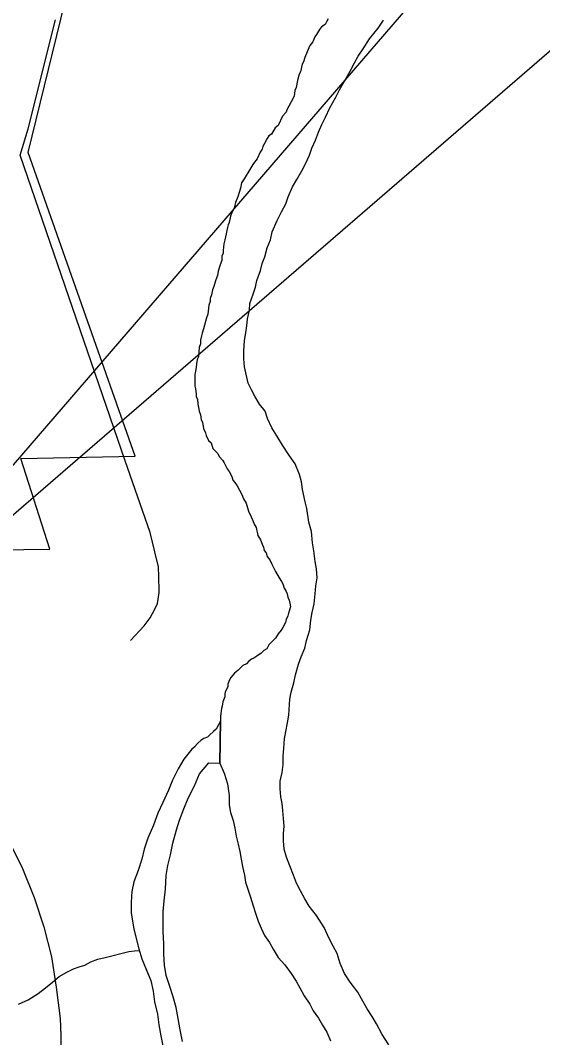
# Model space of a CAD drawing. Extents: x -59 to 82, y -3 to 49.
# Drawn here: x -52.668 to -52.35, y 44.796 to 45.416 of the extents above; entities that cross this region are included whole.
import ezdxf

# ---------------------------------------------------------------- set-up
doc = ezdxf.new("R2010")
doc.units = 0
for name, color, linetype in [('GM_X_City_Street', 7, 'Continuous'), ('GM_X_Corporation', 7, 'Continuous'), ('GM_X_Major_River', 7, 'Continuous'), ('GM_X_Minor_River', 7, 'Continuous'), ('GM_X_State_Route', 7, 'Continuous'), ('GM_X_Township_Road', 7, 'Continuous'), ('SH_Data', 7, 'Continuous')]:
    doc.layers.add(name, color=color, linetype=linetype)

msp = doc.modelspace()

# ---------------------------------------------------------------- linework, layer by layer
at = {"layer": 'GM_X_City_Street'}
for p, q in [((-52.66356, 45.34994), (-52.64686, 45.41636)), ((-52.66846, 45.33383), (-52.66356, 45.34994))]:
    msp.add_line(p, q, dxfattribs=at)
at = {"layer": 'GM_X_Corporation'}
for p, q in [((-52.66345, 45.33544), (-52.64124, 45.42667)), ((-52.59834, 45.15048), (-52.66345, 45.33544)), ((-52.66805, 45.14916), (-52.59834, 45.15048)), ((-52.6503, 45.09392), (-52.66805, 45.14916)), ((-52.72723, 45.09261), (-52.6503, 45.09392))]:
    msp.add_line(p, q, dxfattribs=at)
at = {"layer": 'GM_X_Major_River'}
for p, q in [((-52.48184, 45.41502), (-52.4826, 45.4135)), ((-52.48071, 45.41692), (-52.48184, 45.41502)), ((-52.45041, 45.41128), (-52.44702, 45.41622)), ((-52.486, 45.41046), (-52.48788, 45.40743)), ((-52.48486, 45.41198), (-52.486, 45.41046)), ((-52.4826, 45.4135), (-52.48486, 45.41198)), ((-52.4557, 45.40483), (-52.45041, 45.41128)), ((-52.49015, 45.40288), (-52.49203, 45.4006)), ((-52.48902, 45.40591), (-52.49015, 45.40288)), ((-52.48788, 45.40743), (-52.48902, 45.40591)), ((-52.45947, 45.39876), (-52.4557, 45.40483)), ((-52.49354, 45.3968), (-52.49504, 45.39339)), ((-52.49203, 45.4006), (-52.49354, 45.3968)), ((-52.46249, 45.3942), (-52.45947, 45.39876)), ((-52.49655, 45.38922), (-52.4973, 45.38656)), ((-52.4958, 45.39074), (-52.49655, 45.38922)), ((-52.49504, 45.39339), (-52.4958, 45.39074)), ((-52.46739, 45.38509), (-52.46475, 45.39003)), ((-52.46475, 45.39003), (-52.46249, 45.3942)), ((-52.49843, 45.38315), (-52.49956, 45.37935)), ((-52.49768, 45.38467), (-52.49843, 45.38315)), ((-52.4973, 45.38656), (-52.49768, 45.38467)), ((-52.47079, 45.37902), (-52.46739, 45.38509)), ((-52.49956, 45.37935), (-52.50031, 45.37518)), ((-52.4738, 45.37371), (-52.47079, 45.37902)), ((-52.50106, 45.37329), (-52.50143, 45.36987)), ((-52.50031, 45.37518), (-52.50106, 45.37329)), ((-52.47607, 45.36916), (-52.4738, 45.37371)), ((-52.50332, 45.36646), (-52.50483, 45.3638)), ((-52.50143, 45.36987), (-52.50332, 45.36646)), ((-52.47984, 45.3627), (-52.47607, 45.36916)), ((-52.50633, 45.36001), (-52.5086, 45.35773)), ((-52.50596, 45.36152), (-52.50633, 45.36001)), ((-52.50483, 45.3638), (-52.50596, 45.36152)), ((-52.48247, 45.35702), (-52.47984, 45.3627)), ((-52.51124, 45.35204), (-52.51312, 45.35052)), ((-52.5086, 45.35773), (-52.51124, 45.35204)), ((-52.48662, 45.34791), (-52.48474, 45.35246)), ((-52.48474, 45.35246), (-52.48247, 45.35702)), ((-52.51539, 45.34672), (-52.5169, 45.34558)), ((-52.51312, 45.35052), (-52.51539, 45.34672)), ((-52.4885, 45.34298), (-52.48662, 45.34791)), ((-52.51954, 45.34103), (-52.52067, 45.33913)), ((-52.51803, 45.34407), (-52.51954, 45.34103)), ((-52.5169, 45.34558), (-52.51803, 45.34407)), ((-52.49076, 45.33804), (-52.4885, 45.34298)), ((-52.52218, 45.33572), (-52.52406, 45.33154)), ((-52.52105, 45.33761), (-52.52218, 45.33572)), ((-52.52067, 45.33913), (-52.52105, 45.33761)), ((-52.49453, 45.32856), (-52.49227, 45.33387)), ((-52.49227, 45.33387), (-52.49076, 45.33804)), ((-52.52671, 45.32813), (-52.52859, 45.32509)), ((-52.52557, 45.32965), (-52.52671, 45.32813)), ((-52.52406, 45.33154), (-52.52557, 45.32965)), ((-52.49679, 45.32439), (-52.49453, 45.32856)), ((-52.52859, 45.32509), (-52.53199, 45.3194)), ((-52.49981, 45.31907), (-52.49679, 45.32439)), ((-52.5335, 45.31712), (-52.53425, 45.31371)), ((-52.53199, 45.3194), (-52.5335, 45.31712)), ((-52.50245, 45.31452), (-52.49981, 45.31907)), ((-52.53425, 45.31371), (-52.53575, 45.3084)), ((-52.50508, 45.30845), (-52.50245, 45.31452)), ((-52.53763, 45.30347), (-52.53801, 45.30157)), ((-52.53726, 45.30498), (-52.53763, 45.30347)), ((-52.53575, 45.3084), (-52.53726, 45.30498)), ((-52.50923, 45.29934), (-52.50659, 45.30427)), ((-52.50659, 45.30427), (-52.50508, 45.30845)), ((-52.54027, 45.29664), (-52.54102, 45.29285)), ((-52.53951, 45.29891), (-52.54027, 45.29664)), ((-52.53801, 45.30157), (-52.53951, 45.29891)), ((-52.51187, 45.29403), (-52.50923, 45.29934)), ((-52.54177, 45.29133), (-52.54215, 45.28981)), ((-52.54102, 45.29285), (-52.54177, 45.29133)), ((-52.51488, 45.2872), (-52.51187, 45.29403)), ((-52.5429, 45.28602), (-52.54364, 45.28223)), ((-52.54252, 45.28792), (-52.5429, 45.28602)), ((-52.54215, 45.28981), (-52.54252, 45.28792)), ((-52.51601, 45.28227), (-52.51488, 45.2872)), ((-52.5444, 45.27995), (-52.54476, 45.27578)), ((-52.54364, 45.28223), (-52.5444, 45.27995)), ((-52.51789, 45.27734), (-52.51601, 45.28227)), ((-52.54476, 45.27426), (-52.54551, 45.27236)), ((-52.54551, 45.27236), (-52.54551, 45.26971)), ((-52.54476, 45.27578), (-52.54476, 45.27426)), ((-52.5209, 45.26786), (-52.51939, 45.27203)), ((-52.51939, 45.27203), (-52.51789, 45.27734)), ((-52.54664, 45.26706), (-52.54777, 45.26326)), ((-52.54551, 45.26971), (-52.54664, 45.26706)), ((-52.52203, 45.26368), (-52.5209, 45.26786)), ((-52.54814, 45.26061), (-52.54927, 45.25795)), ((-52.54777, 45.26326), (-52.54814, 45.26061)), ((-52.52428, 45.25761), (-52.52203, 45.26368)), ((-52.5504, 45.25378), (-52.55115, 45.25188)), ((-52.55002, 45.2553), (-52.5504, 45.25378)), ((-52.54927, 45.25795), (-52.55002, 45.2553)), ((-52.52654, 45.24927), (-52.52503, 45.25344)), ((-52.52503, 45.25344), (-52.52428, 45.25761)), ((-52.5519, 45.24885), (-52.55265, 45.24657)), ((-52.55115, 45.25188), (-52.5519, 45.24885)), ((-52.52842, 45.24358), (-52.52654, 45.24927)), ((-52.5534, 45.2424), (-52.55415, 45.23709)), ((-52.55265, 45.24468), (-52.5534, 45.2424)), ((-52.55265, 45.24657), (-52.55265, 45.24468)), ((-52.52879, 45.23941), (-52.52842, 45.24358)), ((-52.5549, 45.23481), (-52.55602, 45.23027)), ((-52.55415, 45.23709), (-52.5549, 45.23481)), ((-52.52991, 45.2341), (-52.52879, 45.23941)), ((-52.55602, 45.23027), (-52.55678, 45.22799)), ((-52.53103, 45.22576), (-52.53028, 45.22993)), ((-52.53028, 45.22993), (-52.52991, 45.2341)), ((-52.5579, 45.22382), (-52.55865, 45.22116)), ((-52.55753, 45.22533), (-52.5579, 45.22382)), ((-52.55678, 45.22799), (-52.55753, 45.22533)), ((-52.53178, 45.22082), (-52.53103, 45.22576)), ((-52.5594, 45.21661), (-52.55977, 45.21092)), ((-52.55865, 45.21888), (-52.5594, 45.21661)), ((-52.55865, 45.22116), (-52.55865, 45.21888)), ((-52.53214, 45.21476), (-52.53178, 45.22082)), ((-52.55977, 45.21092), (-52.56052, 45.2094)), ((-52.53213, 45.20983), (-52.53214, 45.21476)), ((-52.53174, 45.2049), (-52.53213, 45.20983)), ((-52.56127, 45.20447), (-52.56164, 45.2022)), ((-52.5609, 45.20675), (-52.56127, 45.20447)), ((-52.56052, 45.2094), (-52.5609, 45.20675)), ((-52.52945, 45.19505), (-52.53174, 45.2049)), ((-52.56164, 45.2022), (-52.56202, 45.2003)), ((-52.56202, 45.2003), (-52.562, 45.1931)), ((-52.562, 45.1931), (-52.56162, 45.19158)), ((-52.56162, 45.19158), (-52.56123, 45.18855)), ((-52.52755, 45.19088), (-52.52945, 45.19505)), ((-52.52527, 45.18671), (-52.52755, 45.19088)), ((-52.56123, 45.18855), (-52.56123, 45.18666)), ((-52.56123, 45.18666), (-52.56047, 45.18514)), ((-52.56047, 45.18514), (-52.56008, 45.18211)), ((-52.52261, 45.18217), (-52.52527, 45.18671)), ((-52.56008, 45.18211), (-52.5597, 45.18021)), ((-52.5597, 45.18021), (-52.55932, 45.17794)), ((-52.51919, 45.178), (-52.52261, 45.18217)), ((-52.55932, 45.17794), (-52.55856, 45.17566)), ((-52.55856, 45.17566), (-52.55817, 45.17263)), ((-52.55817, 45.17263), (-52.55741, 45.17112)), ((-52.51767, 45.17345), (-52.51919, 45.178)), ((-52.51501, 45.16777), (-52.51767, 45.17345)), ((-52.55741, 45.17112), (-52.55665, 45.16732)), ((-52.55665, 45.16732), (-52.55551, 45.16467)), ((-52.51197, 45.16285), (-52.51501, 45.16777)), ((-52.55551, 45.16467), (-52.55512, 45.16316)), ((-52.55512, 45.16316), (-52.5536, 45.16013)), ((-52.5536, 45.16013), (-52.55209, 45.15861)), ((-52.50855, 45.15717), (-52.51197, 45.16285)), ((-52.55209, 45.15861), (-52.55094, 45.1552)), ((-52.55094, 45.1552), (-52.54791, 45.15217)), ((-52.50437, 45.15073), (-52.50855, 45.15717)), ((-52.54791, 45.15217), (-52.54715, 45.15028)), ((-52.54715, 45.15028), (-52.54525, 45.14801)), ((-52.54525, 45.14801), (-52.54411, 45.14649)), ((-52.50095, 45.14581), (-52.50437, 45.15073)), ((-52.54411, 45.14649), (-52.54221, 45.1427)), ((-52.54221, 45.1427), (-52.54107, 45.14119)), ((-52.49829, 45.13936), (-52.50095, 45.14581)), ((-52.54107, 45.14119), (-52.53955, 45.13816)), ((-52.53955, 45.13816), (-52.53879, 45.13588)), ((-52.53879, 45.13588), (-52.53765, 45.13437)), ((-52.49714, 45.13482), (-52.49829, 45.13936)), ((-52.53765, 45.13437), (-52.53613, 45.13248)), ((-52.53613, 45.13248), (-52.53347, 45.12717)), ((-52.49638, 45.13027), (-52.49714, 45.13482)), ((-52.49484, 45.12269), (-52.49638, 45.13027)), ((-52.53347, 45.12717), (-52.53233, 45.12452)), ((-52.53233, 45.12452), (-52.53081, 45.12187)), ((-52.4937, 45.11852), (-52.49484, 45.12269)), ((-52.53081, 45.12187), (-52.52928, 45.11694)), ((-52.52928, 45.11694), (-52.52776, 45.11353)), ((-52.49255, 45.11018), (-52.4937, 45.11852)), ((-52.52776, 45.11353), (-52.52662, 45.11126)), ((-52.52662, 45.11126), (-52.52586, 45.10899)), ((-52.52586, 45.10899), (-52.52472, 45.10709)), ((-52.52472, 45.10709), (-52.52357, 45.10217)), ((-52.49102, 45.10449), (-52.49255, 45.11018)), ((-52.49025, 45.09767), (-52.49102, 45.10449)), ((-52.52357, 45.10217), (-52.52205, 45.09952)), ((-52.52205, 45.09952), (-52.52091, 45.09686)), ((-52.52091, 45.09686), (-52.52015, 45.09497)), ((-52.52015, 45.09497), (-52.51977, 45.09307)), ((-52.51977, 45.09307), (-52.51863, 45.09156)), ((-52.48948, 45.09274), (-52.49025, 45.09767)), ((-52.48871, 45.0863), (-52.48948, 45.09274)), ((-52.51863, 45.09156), (-52.51786, 45.08928)), ((-52.51786, 45.08928), (-52.51635, 45.08739)), ((-52.51635, 45.08739), (-52.51521, 45.08474)), ((-52.48794, 45.08175), (-52.48871, 45.0863)), ((-52.51521, 45.08474), (-52.51293, 45.08019)), ((-52.51293, 45.08019), (-52.51065, 45.0764)), ((-52.48755, 45.07644), (-52.48794, 45.08175)), ((-52.51065, 45.0764), (-52.50913, 45.07413)), ((-52.50913, 45.07413), (-52.50837, 45.07262)), ((-52.4883, 45.07151), (-52.48755, 45.07644)), ((-52.50837, 45.07262), (-52.5076, 45.06996)), ((-52.5076, 45.06996), (-52.50646, 45.06807)), ((-52.50646, 45.06807), (-52.5057, 45.06655)), ((-52.48867, 45.06658), (-52.4883, 45.07151)), ((-52.5057, 45.06655), (-52.50532, 45.06466)), ((-52.50532, 45.06466), (-52.50456, 45.06277)), ((-52.50456, 45.06277), (-52.50418, 45.06087)), ((-52.50418, 45.06087), (-52.50379, 45.05859)), ((-52.48941, 45.06051), (-52.48867, 45.06658)), ((-52.50492, 45.0548), (-52.5053, 45.05328)), ((-52.50379, 45.05859), (-52.50492, 45.0548)), ((-52.49128, 45.05065), (-52.49054, 45.0552)), ((-52.49054, 45.0552), (-52.48941, 45.06051)), ((-52.5068, 45.04911), (-52.50831, 45.04607)), ((-52.50643, 45.05101), (-52.5068, 45.04911)), ((-52.5053, 45.05328), (-52.50643, 45.05101)), ((-52.49203, 45.04458), (-52.49128, 45.05065)), ((-52.51133, 45.04228), (-52.51284, 45.03962)), ((-52.50944, 45.04456), (-52.51133, 45.04228)), ((-52.50831, 45.04607), (-52.50944, 45.04456)), ((-52.49391, 45.03813), (-52.49203, 45.04458)), ((-52.51473, 45.03772), (-52.51699, 45.03545)), ((-52.51284, 45.03962), (-52.51473, 45.03772)), ((-52.49503, 45.03358), (-52.49391, 45.03813)), ((-52.52153, 45.03051), (-52.52417, 45.02861)), ((-52.52001, 45.03203), (-52.52153, 45.03051)), ((-52.51812, 45.03317), (-52.52001, 45.03203)), ((-52.51699, 45.03545), (-52.51812, 45.03317)), ((-52.49729, 45.02827), (-52.49503, 45.03358)), ((-52.5306, 45.02405), (-52.53287, 45.02291)), ((-52.52909, 45.02557), (-52.5306, 45.02405)), ((-52.52758, 45.02671), (-52.52909, 45.02557)), ((-52.52606, 45.02747), (-52.52758, 45.02671)), ((-52.52417, 45.02861), (-52.52606, 45.02747)), ((-52.50068, 45.01727), (-52.4988, 45.02372)), ((-52.4988, 45.02372), (-52.49729, 45.02827)), ((-52.53778, 45.01835), (-52.54004, 45.01569)), ((-52.53589, 45.01987), (-52.53778, 45.01835)), ((-52.53287, 45.02291), (-52.53589, 45.01987)), ((-52.5018, 45.01234), (-52.50068, 45.01727)), ((-52.5408, 45.01417), (-52.54193, 45.01152)), ((-52.54193, 45.01152), (-52.54193, 45.01)), ((-52.54004, 45.01569), (-52.5408, 45.01417)), ((-52.5033, 45.00665), (-52.5018, 45.01234)), ((-52.54343, 45.00696), (-52.54381, 45.00545)), ((-52.54381, 45.00545), (-52.5438, 45.00393)), ((-52.54193, 45.01), (-52.54343, 45.00696)), ((-52.50405, 45.00248), (-52.5033, 45.00665)), ((-52.54493, 45.00089), (-52.54531, 44.99824)), ((-52.5438, 45.00393), (-52.54493, 45.00089)), ((-52.50479, 44.99262), (-52.50405, 45.00248)), ((-52.54568, 44.99672), (-52.54643, 44.99217)), ((-52.54531, 44.99824), (-52.54568, 44.99672)), ((-52.50554, 44.98807), (-52.50479, 44.99262)), ((-52.54642, 44.98913), (-52.54675, 44.96335)), ((-52.54643, 44.99217), (-52.54642, 44.98913)), ((-52.50666, 44.98276), (-52.50554, 44.98807)), ((-52.50741, 44.9782), (-52.50666, 44.98276)), ((-52.50777, 44.97252), (-52.50741, 44.9782)), ((-52.50814, 44.96759), (-52.50777, 44.97252)), ((-52.54675, 44.96335), (-52.54408, 44.95729)), ((-52.50888, 44.95773), (-52.50813, 44.96266)), ((-52.50813, 44.96266), (-52.50814, 44.96759)), ((-52.54408, 44.95729), (-52.54218, 44.95085)), ((-52.51, 44.95242), (-52.50888, 44.95773)), ((-52.54218, 44.95085), (-52.54103, 44.94365)), ((-52.50999, 44.94787), (-52.51, 44.95242)), ((-52.54103, 44.94365), (-52.54101, 44.93796)), ((-52.5096, 44.94294), (-52.50999, 44.94787)), ((-52.50884, 44.93877), (-52.5096, 44.94294)), ((-52.54101, 44.93796), (-52.54025, 44.93341)), ((-52.50845, 44.9346), (-52.50884, 44.93877)), ((-52.54025, 44.93341), (-52.53872, 44.92848)), ((-52.50806, 44.92967), (-52.50845, 44.9346)), ((-52.53872, 44.92848), (-52.53758, 44.92393)), ((-52.50767, 44.92512), (-52.50806, 44.92967)), ((-52.50804, 44.92057), (-52.50767, 44.92512)), ((-52.53758, 44.92393), (-52.53681, 44.919)), ((-52.53681, 44.919), (-52.53566, 44.91408)), ((-52.50803, 44.91602), (-52.50804, 44.92057)), ((-52.53566, 44.91408), (-52.53452, 44.90953)), ((-52.50764, 44.91109), (-52.50803, 44.91602)), ((-52.53452, 44.90953), (-52.53375, 44.90498)), ((-52.50612, 44.90616), (-52.50764, 44.91109)), ((-52.50421, 44.90085), (-52.50612, 44.90616)), ((-52.53375, 44.90498), (-52.53298, 44.90043)), ((-52.53298, 44.90043), (-52.53184, 44.89512)), ((-52.50193, 44.89517), (-52.50421, 44.90085)), ((-52.53184, 44.89512), (-52.53107, 44.89095)), ((-52.50003, 44.89025), (-52.50193, 44.89517)), ((-52.53107, 44.89095), (-52.52954, 44.88603)), ((-52.49775, 44.8857), (-52.50003, 44.89025)), ((-52.52954, 44.88603), (-52.52802, 44.88186)), ((-52.52802, 44.88186), (-52.5265, 44.87655)), ((-52.49508, 44.88077), (-52.49775, 44.8857)), ((-52.5265, 44.87655), (-52.52497, 44.872)), ((-52.49243, 44.87623), (-52.49508, 44.88077)), ((-52.48787, 44.87055), (-52.49243, 44.87623)), ((-52.52497, 44.872), (-52.52345, 44.86708)), ((-52.48331, 44.86335), (-52.48787, 44.87055)), ((-52.52345, 44.86708), (-52.52155, 44.86291)), ((-52.52155, 44.86291), (-52.51964, 44.85836)), ((-52.48027, 44.85653), (-52.48331, 44.86335)), ((-52.51964, 44.85836), (-52.51661, 44.8542)), ((-52.47761, 44.8516), (-52.48027, 44.85653)), ((-52.51661, 44.8542), (-52.51433, 44.85003)), ((-52.51433, 44.85003), (-52.51129, 44.8451)), ((-52.47533, 44.84744), (-52.47761, 44.8516)), ((-52.51129, 44.8451), (-52.50711, 44.84056)), ((-52.47342, 44.84137), (-52.47533, 44.84744)), ((-52.50711, 44.84056), (-52.50332, 44.83526)), ((-52.47076, 44.83531), (-52.47342, 44.84137)), ((-52.50332, 44.83526), (-52.50028, 44.83071)), ((-52.46734, 44.83), (-52.47076, 44.83531)), ((-52.50028, 44.83071), (-52.498, 44.82654)), ((-52.498, 44.82654), (-52.49534, 44.82162)), ((-52.46279, 44.82394), (-52.46734, 44.83)), ((-52.49534, 44.82162), (-52.49192, 44.81669)), ((-52.46051, 44.81978), (-52.46279, 44.82394)), ((-52.45708, 44.81371), (-52.46051, 44.81978)), ((-52.49192, 44.81669), (-52.49002, 44.81252)), ((-52.45405, 44.80917), (-52.45708, 44.81371)), ((-52.49002, 44.81252), (-52.4866, 44.80798)), ((-52.4866, 44.80798), (-52.48432, 44.80381)), ((-52.45139, 44.80462), (-52.45405, 44.80917)), ((-52.48432, 44.80381), (-52.48166, 44.79964)), ((-52.44797, 44.79818), (-52.45139, 44.80462)), ((-52.48166, 44.79964), (-52.47938, 44.79434)), ((-52.44379, 44.79174), (-52.44797, 44.79818))]:
    msp.add_line(p, q, dxfattribs=at)
at = {"layer": 'GM_X_Minor_River'}
for p, q in [((-52.54755, 44.98686), (-52.54906, 44.9842)), ((-52.54642, 44.98913), (-52.54755, 44.98686)), ((-52.54675, 44.96335), (-52.54642, 44.98913)), ((-52.55284, 44.98078), (-52.55435, 44.97927)), ((-52.55057, 44.98269), (-52.55284, 44.98078)), ((-52.54906, 44.9842), (-52.55057, 44.98269)), ((-52.5604, 44.97546), (-52.56191, 44.97357)), ((-52.55813, 44.97736), (-52.5604, 44.97546)), ((-52.55662, 44.9785), (-52.55813, 44.97736)), ((-52.55435, 44.97927), (-52.55662, 44.9785)), ((-52.5638, 44.97205), (-52.56871, 44.96597)), ((-52.56204, 44.9734), (-52.5638, 44.97205)), ((-52.56191, 44.97357), (-52.56204, 44.9734)), ((-52.56871, 44.96597), (-52.5721, 44.9599)), ((-52.55923, 44.95689), (-52.55356, 44.96372)), ((-52.55356, 44.96372), (-52.54675, 44.96335)), ((-52.5721, 44.9599), (-52.5755, 44.95307)), ((-52.56224, 44.94968), (-52.55923, 44.95689)), ((-52.5755, 44.95307), (-52.57813, 44.947)), ((-52.56601, 44.94209), (-52.56224, 44.94968)), ((-52.57813, 44.947), (-52.58152, 44.93941)), ((-52.58152, 44.93941), (-52.58454, 44.93296)), ((-52.56865, 44.93564), (-52.56601, 44.94209)), ((-52.58454, 44.93296), (-52.58717, 44.92575)), ((-52.57128, 44.92881), (-52.56865, 44.93564)), ((-52.58717, 44.92575), (-52.59056, 44.91778)), ((-52.57316, 44.92274), (-52.57128, 44.92881)), ((-52.57541, 44.91477), (-52.57316, 44.92274)), ((-52.59056, 44.91778), (-52.59282, 44.91095)), ((-52.57691, 44.90756), (-52.57541, 44.91477)), ((-52.59282, 44.91095), (-52.59432, 44.90488)), ((-52.57841, 44.90112), (-52.57691, 44.90756)), ((-52.59432, 44.90488), (-52.59658, 44.89805)), ((-52.57954, 44.89505), (-52.57841, 44.90112)), ((-52.59658, 44.89805), (-52.59921, 44.89122)), ((-52.5799, 44.8867), (-52.57954, 44.89505)), ((-52.59921, 44.89122), (-52.60034, 44.88516)), ((-52.60034, 44.88516), (-52.6007, 44.87871)), ((-52.58064, 44.8795), (-52.5799, 44.8867)), ((-52.6007, 44.87871), (-52.60069, 44.87226)), ((-52.58138, 44.87305), (-52.58064, 44.8795)), ((-52.60069, 44.87226), (-52.59915, 44.8624)), ((-52.58136, 44.86092), (-52.58138, 44.87305)), ((-52.59915, 44.8624), (-52.5961, 44.85027)), ((-52.58096, 44.85333), (-52.58136, 44.86092)), ((-52.5961, 44.85027), (-52.59419, 44.84421)), ((-52.58095, 44.84727), (-52.58096, 44.85333)), ((-52.62526, 44.84238), (-52.62109, 44.84393)), ((-52.62109, 44.84393), (-52.61655, 44.8451)), ((-52.61655, 44.8451), (-52.60215, 44.84863)), ((-52.60215, 44.84863), (-52.59873, 44.84903)), ((-52.59873, 44.84903), (-52.59588, 44.84936)), ((-52.59419, 44.84421), (-52.59153, 44.83739)), ((-52.58055, 44.84044), (-52.58095, 44.84727)), ((-52.64002, 44.83619), (-52.63586, 44.83812)), ((-52.63586, 44.83812), (-52.63245, 44.83929)), ((-52.63245, 44.83929), (-52.62904, 44.84045)), ((-52.62904, 44.84045), (-52.62526, 44.84238)), ((-52.5794, 44.834), (-52.58055, 44.84044)), ((-52.6487, 44.83005), (-52.64455, 44.8335)), ((-52.64455, 44.8335), (-52.64002, 44.83619)), ((-52.59153, 44.83739), (-52.58886, 44.83095)), ((-52.5775, 44.82793), (-52.5794, 44.834)), ((-52.65738, 44.82314), (-52.65285, 44.8266)), ((-52.65285, 44.8266), (-52.6487, 44.83005)), ((-52.58886, 44.83095), (-52.58733, 44.8245)), ((-52.57521, 44.82111), (-52.5775, 44.82793)), ((-52.66948, 44.81659), (-52.66343, 44.8193)), ((-52.66343, 44.8193), (-52.65738, 44.82314)), ((-52.58733, 44.8245), (-52.58656, 44.81806)), ((-52.57331, 44.81467), (-52.57521, 44.82111)), ((-52.58656, 44.81806), (-52.58465, 44.81048)), ((-52.57216, 44.80784), (-52.57331, 44.81467)), ((-52.58465, 44.81048), (-52.58388, 44.80403)), ((-52.57101, 44.80102), (-52.57216, 44.80784)), ((-52.58388, 44.80403), (-52.58273, 44.79721)), ((-52.56948, 44.79382), (-52.57101, 44.80102)), ((-52.58273, 44.79721), (-52.58158, 44.79114))]:
    msp.add_line(p, q, dxfattribs=at)
at = {"layer": 'GM_X_State_Route'}
for p, q in [((-52.67541, 44.91647), (-52.66686, 44.89921)), ((-52.66686, 44.89921), (-52.65979, 44.88161)), ((-52.65979, 44.88161), (-52.65387, 44.86369)), ((-52.65387, 44.86369), (-52.64927, 44.84544)), ((-52.64927, 44.84544), (-52.64648, 44.82703)), ((-52.64648, 44.82703), (-52.64401, 44.8078)), ((-52.64401, 44.8078), (-52.64352, 44.79744)), ((-52.64352, 44.79744), (-52.64368, 44.78494))]:
    msp.add_line(p, q, dxfattribs=at)
at = {"layer": 'GM_X_Township_Road'}
for p, q in [((-52.60433, 45.14766), (-52.66846, 45.33383)), ((-52.58926, 45.10392), (-52.60433, 45.14766)), ((-52.58645, 45.09213), (-52.58926, 45.10392)), ((-52.58421, 45.08315), (-52.58645, 45.09213)), ((-52.58415, 45.0821), (-52.58421, 45.08315)), ((-52.58391, 45.07789), (-52.58415, 45.0821)), ((-52.58365, 45.06744), (-52.58391, 45.07789)), ((-52.58477, 45.06071), (-52.58365, 45.06744)), ((-52.58645, 45.05735), (-52.58477, 45.06071)), ((-52.58913, 45.05197), (-52.58645, 45.05735)), ((-52.59285, 45.04706), (-52.58913, 45.05197)), ((-52.60122, 45.03815), (-52.59285, 45.04706))]:
    msp.add_line(p, q, dxfattribs=at)
at = {"layer": 'SH_Data'}
msp.add_lwpolyline([(-52.16577, 45.73353), (-52.77583, 45.02571), (-51.95731, 45.73353)], close=True, dxfattribs=at)

doc.saveas('drawing.dxf')
